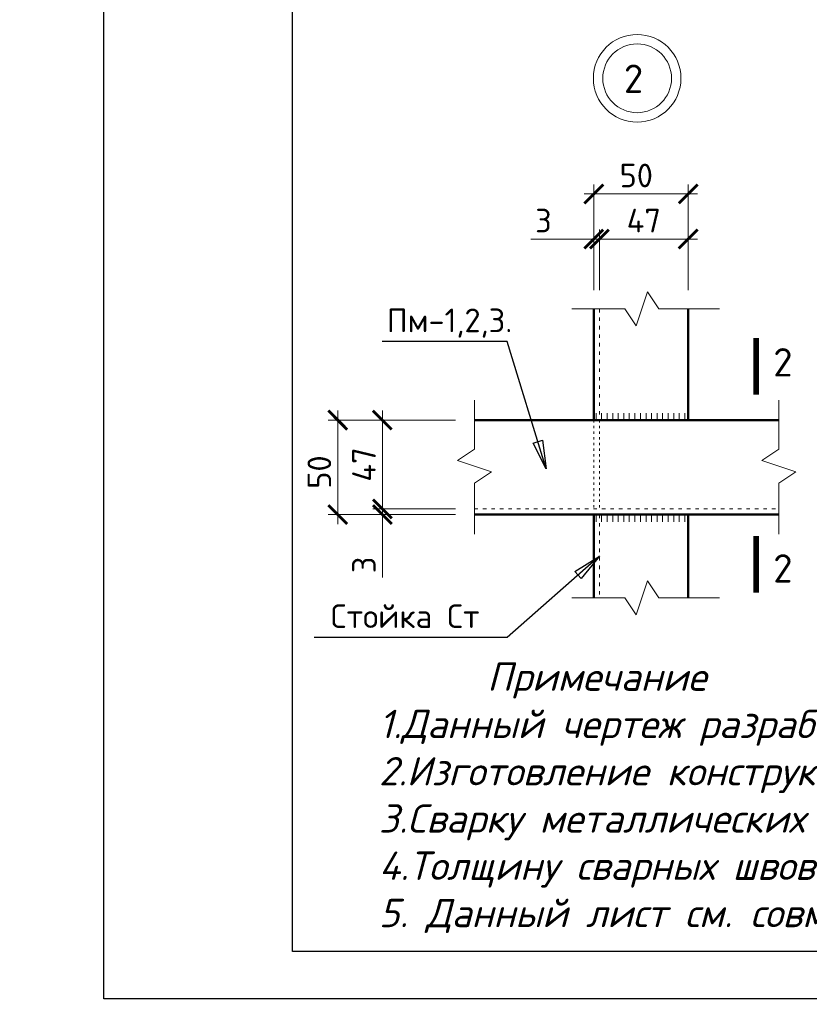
# Model space of a CAD drawing. Header units: millimetres. Extents: x 363306 to 7757304, y 1022887 to 1207196.
# Tile 377 of 656: x 1594816 to 1603178, y 1058919 to 1069338. Entities that reach past the tile are written whole.
import ezdxf
from ezdxf.enums import TextEntityAlignment as Align

# ---------------------------------------------------------------- set-up
doc = ezdxf.new("R2010")
doc.units = ezdxf.units.MM
doc.linetypes.add('ACAD_ISO03W100', pattern=[30, 12, -18])
for name, color, linetype in [('0 @ 100', 7, 'Continuous'), ('O3SAD', 1, 'Continuous'), ('Мст-1', 10, 'Continuous')]:
    doc.layers.add(name, color=color, linetype=linetype)
doc.layers.add('Сечения', color=1, linetype='Continuous', lineweight=30)
doc.styles.add('iso', font='isocpeur.TTF')
doc.styles.add('ISOCPEUR', font='isocpeur.TTF')
doc.styles.get("Standard").update_dxf_attribs({"font": 'isocpeui.ttf'})
doc.styles.add('WMF-Times New Roman0', font='times.ttf')
doc.styles.add('ГОСТ 2.304', font='isocpeui.ttf')
doc.dimstyles.new('Дв зас-М-5', dxfattribs={"dimscale": 0, "dimtxt": 250, "dimasz": 200, "dimexe": 100, "dimexo": 200, "dimgap": 70, "dimtad": 1, "dimdec": 0, "dimlfac": 0.05, "dimzin": 0, "dimdsep": 46, "dimtxsty": 'iso', "dimblk": 'ARCHTICK', "dimcen": 300, "dimdle": 100, "dimclrd": 251, "dimclre": 251, "dimclrt": 251, "dimadec": 0, "dimazin": 0, "dimtfac": 1, "dimtdec": 0, "dimtofl": 0, "dimtmove": 0, "dimatfit": 3, "dimldrblk": 'OPEN30', "dimfxl": 0, "dimtolj": 1, "dimtzin": 0, "dimlwd": 0, "dimlwe": 0, "dimarcsym": 0})

# ---------------------------------------------------------------- blocks, each defined once
blk = doc.blocks.new('ШТ')
at = {"insert": (193141, 709234, 0), "char_height": 240, "width": 5957.74, "attachment_point": 1, "style": 'WMF-Times New Roman0'}
blk.add_mtext('\\pi563.17678,t3443.17678;{\\fTimes New Roman|b1|i0|c204|p18;\\C1;"PARVIZ  PROEKT  SERVIS"\\P\\pi2460.72013,tz;\\C0;MCHJ\\P\\pi1851.00915;Samarqand sh.\\C256; }', dxfattribs=at)
blk = doc.blocks.new('*U1276')
at = {"color": 0, "lineweight": -2}
for p, q in [((-940, 0), (-940, 75)), ((-881, 0), (-881, 75)), ((-823, 0), (-823, 75)), ((-764, 0), (-764, 75)), ((-705, 0), (-705, 75)), ((-646, 0), (-646, 75)), ((-588, 0), (-588, 75)), ((-529, 0), (-529, 75)), ((-470, 0), (-470, 75)), ((-411, 0), (-411, 75)), ((-353, 0), (-353, 75)), ((-294, 0), (-294, 75)), ((-235, 0), (-235, 75)), ((-176, 0), (-176, 75)), ((-118, 0), (-118, 75)), ((-59, 0), (-59, 75)), ((0, 0), (0, 75))]:
    blk.add_line(p, q, dxfattribs=at)
blk = doc.blocks.new('_ArchTick')
at = {"color": 0, "linetype": 'ByBlock', "const_width": 0.15}
blk.add_lwpolyline([(-0.5, -0.5), (0.5, 0.5)], dxfattribs=at)
blk = doc.blocks.new('*D1340')
at = {"color": 251, "lineweight": 0, "transparency": 16777216}
for p, q in [((1600895, 1066477), (1600895, 1067117)), ((1600955, 1066477), (1600955, 1067117)), ((1600895, 1067017), (1600230, 1067017)), ((1600955, 1067017), (1601155, 1067017))]:
    blk.add_line(p, q, dxfattribs=at)
at = {"layer": 'Defpoints', "color": 0, "lineweight": 25, "transparency": 16777216}
for p in [(1600895, 1067017), (1600895, 1066277), (1600955, 1066277)]:
    blk.add_point(p, dxfattribs=at)
at = {"color": 251, "lineweight": 0, "transparency": 16777216, "xscale": 200, "yscale": 200, "zscale": 200}
blk.add_blockref('_ArchTick', (1600895, 1067017), dxfattribs=at)
at = {"color": 251, "lineweight": 0, "transparency": 16777216, "xscale": 200, "yscale": 200, "zscale": 200, "rotation": 180}
blk.add_blockref('_ArchTick', (1600955, 1067017), dxfattribs=at)
at = {"color": 251, "lineweight": 15, "transparency": 16777216, "insert": (1600362, 1067212), "char_height": 250, "attachment_point": 5, "style": 'iso'}
blk.add_mtext('\\A1;3', dxfattribs=at)
blk = doc.blocks.new('_Open30')
at = {"color": 0, "linetype": 'ByBlock', "lineweight": -2}
for p, q in [((-1, 0.268), (0, 0)), ((0, 0), (-1, -0.268)), ((0, 0), (-1, 0))]:
    blk.add_line(p, q, dxfattribs=at)
blk = doc.blocks.new('*D1341')
at = {"color": 251, "lineweight": 0, "transparency": 16777216}
for p, q in [((1600895, 1066477), (1600895, 1067594)), ((1601895, 1066477), (1601895, 1067594)), ((1600795, 1067494), (1601995, 1067494))]:
    blk.add_line(p, q, dxfattribs=at)
at = {"layer": 'Defpoints', "color": 0, "lineweight": 25, "transparency": 16777216}
for p in [(1601895, 1067494), (1600895, 1066277), (1601895, 1066277)]:
    blk.add_point(p, dxfattribs=at)
at = {"color": 251, "lineweight": 0, "transparency": 16777216, "xscale": 200, "yscale": 200, "zscale": 200, "rotation": 180}
blk.add_blockref('_ArchTick', (1600895, 1067494), dxfattribs=at)
at = {"color": 251, "lineweight": 0, "transparency": 16777216, "xscale": 200, "yscale": 200, "zscale": 200}
blk.add_blockref('_ArchTick', (1601895, 1067494), dxfattribs=at)
at = {"color": 251, "lineweight": 15, "transparency": 16777216, "insert": (1601345, 1067689), "char_height": 250, "attachment_point": 5, "style": 'iso'}
blk.add_mtext('\\A1;50', dxfattribs=at)
blk = doc.blocks.new('*D1342')
at = {"color": 251, "lineweight": 0, "transparency": 16777216}
for p, q in [((1600955, 1066477), (1600955, 1067117)), ((1601895, 1066477), (1601895, 1067117)), ((1600855, 1067017), (1601995, 1067017))]:
    blk.add_line(p, q, dxfattribs=at)
at = {"layer": 'Defpoints', "color": 0, "lineweight": 25, "transparency": 16777216}
for p in [(1601895, 1067017), (1600955, 1066277), (1601895, 1066277)]:
    blk.add_point(p, dxfattribs=at)
at = {"color": 251, "lineweight": 0, "transparency": 16777216, "xscale": 200, "yscale": 200, "zscale": 200, "rotation": 180}
blk.add_blockref('_ArchTick', (1600955, 1067017), dxfattribs=at)
at = {"color": 251, "lineweight": 0, "transparency": 16777216, "xscale": 200, "yscale": 200, "zscale": 200}
blk.add_blockref('_ArchTick', (1601895, 1067017), dxfattribs=at)
at = {"color": 251, "lineweight": 15, "transparency": 16777216, "insert": (1601425, 1067212), "char_height": 250, "attachment_point": 5, "style": 'iso'}
blk.add_mtext('\\A1;47', dxfattribs=at)
blk = doc.blocks.new('*D1436')
at = {"color": 251, "lineweight": 0, "transparency": 16777216}
for p, q in [((1598656, 1064161), (1598656, 1064361)), ((1599432, 1064161), (1598556, 1064161)), ((1599432, 1064101), (1598556, 1064101)), ((1598656, 1064101), (1598656, 1063436))]:
    blk.add_line(p, q, dxfattribs=at)
at = {"layer": 'Defpoints', "color": 0, "lineweight": 25, "transparency": 16777216}
for p in [(1599632, 1064161), (1598656, 1064101), (1599632, 1064101)]:
    blk.add_point(p, dxfattribs=at)
at = {"color": 251, "lineweight": 0, "transparency": 16777216, "xscale": 200, "yscale": 200, "zscale": 200}
for p, rotation in [((1598656, 1064161), 270), ((1598656, 1064101), 90)]:
    blk.add_blockref('_ArchTick', p, dxfattribs=dict(at, rotation=rotation))
at = {"color": 251, "lineweight": 15, "transparency": 16777216, "insert": (1598461, 1063569), "char_height": 250, "attachment_point": 5, "rotation": 90, "style": 'iso'}
blk.add_mtext('\\A1;3', dxfattribs=at)
blk = doc.blocks.new('*D1437')
at = {"color": 251, "lineweight": 0, "transparency": 16777216}
for p, q in [((1598656, 1064061), (1598656, 1065201)), ((1599432, 1065101), (1598556, 1065101)), ((1599432, 1064161), (1598556, 1064161))]:
    blk.add_line(p, q, dxfattribs=at)
at = {"layer": 'Defpoints', "color": 0, "lineweight": 25, "transparency": 16777216}
for p in [(1598656, 1065101), (1599632, 1065101), (1599632, 1064161)]:
    blk.add_point(p, dxfattribs=at)
at = {"color": 251, "lineweight": 0, "transparency": 16777216, "xscale": 200, "yscale": 200, "zscale": 200}
for p, rotation in [((1598656, 1065101), 90), ((1598656, 1064161), 270)]:
    blk.add_blockref('_ArchTick', p, dxfattribs=dict(at, rotation=rotation))
at = {"color": 251, "lineweight": 15, "transparency": 16777216, "insert": (1598461, 1064631), "char_height": 250, "attachment_point": 5, "rotation": 90, "style": 'iso'}
blk.add_mtext('\\A1;47', dxfattribs=at)
blk = doc.blocks.new('*D1343')
at = {"color": 251, "lineweight": 0, "transparency": 16777216}
for p, q in [((1598184, 1064001), (1598184, 1065201)), ((1599432, 1065101), (1598084, 1065101)), ((1599432, 1064101), (1598084, 1064101))]:
    blk.add_line(p, q, dxfattribs=at)
at = {"layer": 'Defpoints', "color": 0, "lineweight": 25, "transparency": 16777216}
for p in [(1598184, 1065101), (1599632, 1065101), (1599632, 1064101)]:
    blk.add_point(p, dxfattribs=at)
at = {"color": 251, "lineweight": 0, "transparency": 16777216, "xscale": 200, "yscale": 200, "zscale": 200}
for p, rotation in [((1598184, 1065101), 90), ((1598184, 1064101), 270)]:
    blk.add_blockref('_ArchTick', p, dxfattribs=dict(at, rotation=rotation))
at = {"color": 251, "lineweight": 15, "transparency": 16777216, "insert": (1597989, 1064551), "char_height": 250, "attachment_point": 5, "rotation": 90, "style": 'iso'}
blk.add_mtext('\\A1;50', dxfattribs=at)

msp = doc.modelspace()

# ---------------------------------------------------------------- linework, layer by layer
at = {"lineweight": 25, "ltscale": 100}
for p, q in [((1600254.805, 1064858.417), (1600350.937, 1064887.914)), ((1600391.005, 1064585.933), (1600254.805, 1064858.417)), ((1600350.937, 1064887.914), (1600391.005, 1064585.933)), ((1600696.007, 1063500.012), (1600954.784, 1063660.738)), ((1600954.784, 1063660.738), (1600762.433, 1063424.52)), ((1600762.433, 1063424.52), (1600696.007, 1063500.012))]:
    msp.add_line(p, q, dxfattribs=at)
at = {"lineweight": 30}
msp.add_lwpolyline([(1597706.348, 1088178.072), (1637206.348, 1088178.072), (1637206.348, 1059478.072), (1597706.348, 1059478.072)], close=True, dxfattribs=at)
at = {"lineweight": 15}
for points in [[(1602227.327, 1066276.9), (1601582.684, 1066276.9), (1601462.684, 1066456.9), (1601342.684, 1066096.9), (1601222.684, 1066276.9), (1600661.264, 1066276.9)], [(1599631.835, 1063893.987), (1599631.835, 1064434.016), (1599811.835, 1064554.016), (1599451.835, 1064674.016), (1599631.835, 1064794.016), (1599631.835, 1065311.397)], [(1602855.598, 1063893.987), (1602855.598, 1064434.016), (1603035.598, 1064554.016), (1602675.598, 1064674.016), (1602855.598, 1064794.016), (1602855.598, 1065311.397)], [(1602227.327, 1063220.463), (1601582.684, 1063220.463), (1601462.684, 1063400.463), (1601342.684, 1063040.463), (1601222.684, 1063220.463), (1600661.264, 1063220.463)]]:
    msp.add_lwpolyline(points, dxfattribs=at)
at = {"color": 154, "lineweight": 15}
for points in [[(1602614.519, 1065369.283, 60, 60, 0), (1602614.519, 1065969.283, 60, 60, 0), (1602614.519, 1065569.283, 0, 80, 0), (1602614.519, 1065569.283, 0, 0, 0), (1602614.519, 1065569.283, 0, 0, 0)], [(1602614.519, 1063874.71, 60, 60, 0), (1602614.519, 1063274.71, 60, 60, 0), (1602614.519, 1063674.71, 0, 80, 0), (1602614.519, 1063674.71, 0, 0, 0), (1602614.519, 1063674.71, 0, 0, 0)]]:
    msp.add_lwpolyline(points, format="xyseb", dxfattribs=at)
at = {"lineweight": 25, "ltscale": 100}
for points in [[(1599978.196, 1065931.296), (1598655.848, 1065931.296)], [(1600391.005, 1064585.933), (1599978.196, 1065931.296)], [(1600954.784, 1063660.738), (1599978.078, 1062801.344)], [(1599978.078, 1062801.344), (1597934.706, 1062801.344)]]:
    msp.add_lwpolyline(points, dxfattribs=at)
at = {"lineweight": 15}
for radius in [463.876, 363.876]:
    msp.add_circle((1601354.386, 1068717.705), radius, dxfattribs=at)
at = {"layer": 'O3SAD', "color": 1}
msp.add_lwpolyline([(1595706.348, 1088678.072), (1637706.348, 1088678.072), (1637706.348, 1058978.072), (1595706.348, 1058978.072)], close=True, dxfattribs=at)
at = {"layer": 'Мст-1', "lineweight": 50}
for points in [[(1600894.784, 1066276.9), (1600894.784, 1065101.012)], [(1601894.784, 1066276.9), (1601894.784, 1065101.012)], [(1599631.835, 1065101.012), (1602855.598, 1065101.012)], [(1602855.598, 1064101.012), (1599631.835, 1064101.012)], [(1600894.784, 1064101.012), (1600894.784, 1063220.463)], [(1601894.784, 1064101.012), (1601894.784, 1063220.463)]]:
    msp.add_lwpolyline(points, dxfattribs=at)
at = {"layer": 'Мст-1', "linetype": 'ACAD_ISO03W100', "lineweight": 15, "ltscale": 2}
for points in [[(1600894.784, 1065101.012), (1600894.784, 1064161.012)], [(1600954.784, 1065101.012), (1600954.784, 1064161.012)]]:
    msp.add_lwpolyline(points, dxfattribs=at)
at = {"layer": 'Сечения', "linetype": 'ACAD_ISO03W100', "lineweight": 13, "ltscale": 3}
for points in [[(1600954.784, 1066276.9), (1600954.784, 1065101.012)], [(1600954.784, 1064101.012), (1600954.784, 1063220.463)]]:
    msp.add_lwpolyline(points, dxfattribs=at)
at = {"layer": 'Сечения', "color": 5, "linetype": 'ACAD_ISO03W100', "lineweight": 13, "ltscale": 3}
msp.add_lwpolyline([(1599631.835, 1064161.012), (1602855.598, 1064161.012)], dxfattribs=at)

# ---------------------------------------------------------------- block references
at = {"lineweight": 15}
msp.add_blockref('*U1276', (1601859.116, 1065101.012), dxfattribs=at)
at = {"color": 1, "lineweight": 30}
for p in [(853572.74, 351529.892, 0), (898572.74, 351529.892, 0), (943572.74, 351529.892, 0), (988572.74, 351529.892, 0), (1033572.74, 351529.892, 0), (1078572.74, 351529.892, 0), (1123572.74, 351529.892, 0), (1168572.74, 351529.892, 0), (1213572.74, 351529.892, 0), (1258572.74, 351529.892, 0), (1303572.74, 351529.892, 0), (1348572.74, 351529.892, 0), (1393572.74, 351529.892, 0)]:
    msp.add_blockref('ШТ', p, dxfattribs=at)
at = {"lineweight": 15, "xscale": -1, "rotation": 180}
msp.add_blockref('*U1276', (1601859.116, 1064101.012), dxfattribs=at)

# ---------------------------------------------------------------- texts
at = {"color": 154, "lineweight": 15, "style": 'iso'}
msp.add_text('2', height=300, dxfattribs=at).set_placement((1602795.127, 1065562.524))
msp.add_text('2', height=300, dxfattribs=at).set_placement((1602795.128, 1063681.469), align=Align.TOP_LEFT)
at = {"color": 0, "lineweight": -2, "ltscale": 5, "char_height": 300, "attachment_point": 1, "style": 'iso'}
for s, insert, width in [('\\pi7162.827;{\\fISOCPEUR|b0|i1|c204|p34;Примечание:\\P\\pi0;1. \\C256;Данный лист читать совместно с листами\\C0; КP- \\P2. Горизонтальные сетки СГ-1, СГ-2, СГ-3  устраиваются по длине в стенах и в перегородках, через каждый 600 мм расстояние по высоте.\\P\\C256;3. Стены  выполнить из газоблока изготавливается автоклавным методом D600/\\PКладку выполнить с применением однорядной перевязки\\P5.Контроль качества материалов и работ выполнять согласно указаниям \\PКМК 2.01.03-19, КМК 3.03.01-98 и ППР.\\P6. Все внутренние дверные отверстие монтажировать на отм. +2,100.\\P7. Прочность клеевого состава или раствора должна обеспечить величину нормального сцепления не менее 1,2 кгс/см².}', (1348958.4, 1070865.149), 17773.54363), ('\\pi7162.827;{\\fISOCPEUR|b0|i1|c204|p34;Примечание:\\P\\pi0;1. \\C256;Данный лист читать совместно с листами\\C0; КP-21-34\\P2. Горизонтальные сетки СГ-1, СГ-2, СГ-3  устраиваются по длине в стенах и в перегородках, через каждый 600 мм расстояние по высоте.\\P\\C256;3. Стены  выполнить из газоблока изготавливается автоклавным методом D600/ Кладку выполнить с применением однорядной перевязки\\P5.Контроль качества материалов и работ выполнять согласно указаниям КМК 2.01.03-96, КМК 3.03.01-98 и ППР.\\P6. Все внутренние дверные отверстие монтажировать на отм. +2,100.\\P7. Проч-ность клеевого состава или раствора должна обеспечить величину\\Pнормального сцепления не менее 1,2 кгс/см².}', (1058315.855, 1065292.541, 0), 19769.395), ('\\pi7162.827;{\\fISOCPEUR|b0|i1|c204|p34;Примечание:\\P\\pi0;1. \\C256;Данный лист читать совместно с листами\\C0; КP- \\P2. Горизонтальные сетки СГ-1, СГ-2, СГ-3  устраиваются по длине в стенах и в перегородках, через каждый 600 мм расстояние по высоте.\\P\\C256;3. Стены  выполнить из газоблока изготавливается автоклавным методом D600/\\PКладку выполнить с применением однорядной перевязки\\P5.Контроль качества материалов и работ выполнять согласно указаниям КМК 2.01.03-19, \\PКМК 3.03.01-98 и ППР.\\P6. Все внутренние дверные отверстие монтажировать на отм. +2,100.\\P7. Прочность клеевого состава или раствора должна обеспечить величину нормального сцепления не менее 1,2 кгс/см².}', (1103238.903, 1065075.451, 0), 19984.83788), ('\\pi7162.827;{\\fISOCPEUR|b0|i1|c204|p34;Примечание:\\P\\pi0;1. \\C256;Данный лист читать совместно с листами\\C0; КP- \\P2. Горизонтальные сетки СГ-1, СГ-2, СГ-3  устраиваются по длине в стенах и в перегородках, через каждый 600 мм расстояние по высоте.\\P\\C256;3. Стены  выполнить из газоблока изготавливается автоклавным методом D600/\\PКладку выполнить с применением однорядной перевязки\\P5.Контроль качества материалов и работ выполнять согласно указаниям КМК 2.01.03-19, \\PКМК 3.03.01-98 и ППР.\\P6. Все внутренние дверные отверстие монтажировать на отм. +2,100.\\P7. Прочность клеевого состава или раствора должна обеспечить величину нормального сцепления не менее 1,2 кгс/см².}', (1238238.903, 1065075.451, 0), 19984.83788), ('\\pi7162.827;{\\fISOCPEUR|b0|i1|c204|p34;Примечание:\\P\\pi0;1. \\C256;Данный лист читать совместно с листами\\C0; КP- \\P2. Горизонтальные сетки СГ-1, СГ-2, СГ-3  устраиваются по длине в стенах и в перегородках, через каждый 600 мм расстояние по высоте.\\P\\C256;3. Стены  выполнить из газоблока изготавливается автоклавным методом D600/\\PКладку выполнить с применением однорядной перевязки\\P5.Контроль качества материалов и работ выполнять согласно указаниям КМК 2.01.03-19, \\PКМК 3.03.01-98 и ППР.\\P6. Все внутренние дверные отверстие монтажировать на отм. +2,100.\\P7. Прочность клеевого состава или раствора должна обеспечить величину нормального сцепления не менее 1,2 кгс/см².}', (1283240.914, 1065062.069, 0), 19984.83788), ('\\pi7162.827;{\\fISOCPEUR|b0|i1|c204|p34;Примечание:\\P\\pi0;1. \\C256;Данный лист читать совместно с листами\\C0; КP-21-34\\P2. Горизонтальные сетки СГ-1, СГ-2, СГ-3  устраиваются по длине в стенах и в перегородках, через каждый 600 мм расстояние по высоте.\\P\\C256;3. Стены  выполнить из газоблока изготавливается автоклавным методом D600/ Кладку выполнить с применением однорядной перевязки\\P5.Контроль качества материалов и работ выполнять согласно указаниям КМК 2.01.03-96, КМК 3.03.01-98 и ППР.\\P6. Все внутренние дверные отверстие монтажировать на отм. +2,100.\\P7. Проч-ность клеевого состава или раствора должна обеспечить величину\\Pнормального сцепления не менее 1,2 кгс/см².}', (923057.414, 1064990.331), 20475.63473), ('\\pi7162.827;{\\fISOCPEUR|b0|i1|c204|p34;Примечание:\\P\\pi0;1. \\C256;Данный лист читать совместно с листами\\C0; КP-21-34\\P2. Горизонтальные сетки СГ-1, СГ-2, СГ-3  устраиваются по длине в стенах и в перегородках, через каждый 600 мм расстояние по высоте.\\P\\C256;3. Стены  выполнить из газоблока изготавливается автоклавным методом D600/ Кладку выполнить с применением однорядной перевязки\\P5.Контроль качества материалов и работ выполнять согласно указаниям КМК 2.01.03-96, КМК 3.03.01-98 и ППР.\\P6. Все внутренние дверные отверстие монтажировать на отм. +2,100.\\P7. Проч-ность клеевого состава или раствора должна обеспечить величину\\Pнормального сцепления не менее 1,2 кгс/см².}', (968057.414, 1064990.331), 20475.63473), ('\\pi7162.827;{\\fISOCPEUR|b0|i1|c204|p34;Примечание:\\P\\pi0;1. \\C256;Данный лист читать совместно с листами\\C0; КP-21-34\\P2. Горизонтальные сетки СГ-1, СГ-2, СГ-3  устраиваются по длине в стенах и в перегородках, через каждый 600 мм расстояние по высоте.\\P\\C256;3. Стены  выполнить из газоблока изготавливается автоклавным методом D600/ Кладку выполнить с применением однорядной перевязки\\P5.Контроль качества материалов и работ выполнять согласно указаниям КМК 2.01.03-96, КМК 3.03.01-98 и ППР.\\P6. Все внутренние дверные отверстие монтажировать на отм. +2,100.\\P7. Проч-ность клеевого состава или раствора должна обеспечить величину\\Pнормального сцепления не менее 1,2 кгс/см².}', (1013057.414, 1064990.331), 20475.63473)]:
    msp.add_mtext(s, dxfattribs=dict(at, insert=insert, width=width))
at = {"color": 18, "lineweight": 0, "true_color": 0x000000, "char_height": 500, "width": 3831.09957, "attachment_point": 1}
for s, insert in [('\\pi1090.54978;a - a', (1377368.048, 1070455.62)), ('\\pi1064.9816;2 - 2', (1476781.134, 1068764.531)), ('\\pi1064.9816;2 - 2', (1566781.134, 1068764.531)), ('\\pi1064.9816;2 - 2', (1434311.407, 1067486.642)), ('\\pi1064.9816;2 - 2', (1524311.407, 1067486.642))]:
    msp.add_mtext(s, dxfattribs=dict(at, insert=insert))
at = {"lineweight": 9, "char_height": 400, "attachment_point": 1, "style": 'iso'}
for insert, width in [((1428532.505, 1069217.147), 5098.88054), ((1518532.505, 1069217.147), 6013.58539)]:
    msp.add_mtext('\\pi1171.712;Крепежный \\P\\pi762.472;элемент КЭ-1', dxfattribs=dict(at, insert=insert, width=width))
at = {"lineweight": 15, "char_height": 300, "style": 'ISOCPEUR'}
for s, insert, width, attachment_point in [('2', (1601418.613, 1068863.057), 221.4531, 3), ('{\\fISOCPEUR|b0|i1|c204|p34;\\C256;\\c0;      Примечание\\P1.Данный чертеж разработан на асновании чертежей\\P2.Изготовление конструкций производить согласно требованиям ГОСТ 23118-2012\\P3.Сварку металлических конструкций вести электродами типа Э-42 по ГОСТ 9467-75*\\P4.Толщину сварных швов принять t=6 мм. А все катеты швов Kf=6 мм.\\P5. Данный лист см. совместно с листом кладочных планов.}', (1598619.687, 1062536.16), 17517.07447, 1)]:
    msp.add_mtext(s, dxfattribs=dict(at, insert=insert, width=width, attachment_point=attachment_point))
at = {"lineweight": 5, "char_height": 500, "width": 3825.89911, "attachment_point": 1, "style": 'iso'}
for insert in [(1421306.576, 1068502.208), (1556434.464, 1068502.208), (1466946.711, 1068237.354), (1511280.063, 1067627.718)]:
    msp.add_mtext('\\pi394.01;{\\LУзел "A"}', dxfattribs=dict(at, insert=insert))
at = {"lineweight": 25, "ltscale": 100, "char_height": 250, "attachment_point": 1}
for s, insert, width in [('{\\fISOCPEUR|b0|i0|c204|p34;Пм-1,2,3.}', (1598702.912, 1066281.296), 1062.5), ('\\fISOCPEUR|b0|i0|c0|p34;\\W1.0000000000;\\T1.0000000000;\\o\\lСтойка Ст', (1598109.706, 1063151.344), 1775)]:
    msp.add_mtext(s, dxfattribs=dict(at, insert=insert, width=width))
at = {"layer": '0 @ 100', "color": 7, "insert": (761996.908, 1075986.433), "char_height": 318.940213, "width": 19697.5359, "attachment_point": 4, "style": 'ГОСТ 2.304'}
msp.add_mtext('\\pi5457.36288;{\\fISOCPEUR|b1|i1|c204|p34;Характеристика участка строительства:\\P\\pi0;\\P}Расчетная зимняя температура воздух 15 °С.\\PСкоростной напор ветра   - 38кг/м2.\\PВес снегового покрова    - 50кг/м2.\\PКлассификация зданий по функциональной пожарной опасности - Ф 4.1 \\PКоэффициент надежности по назначению - 0.95\\P\\P^IПроектом разработано подъёмник для мало мобильных граждан населения грузоподъемностью 250 кг. скоростью 0,25 см/с. Двери шахт подъёмника противопожарные с пределом огнестойкости El 30. Подъёмники оборудованы кабинами габаритами 1500х1500 мм, ширина дверей кабины обеспечивает проезд инвалидной коляски. Для экстренных случаев подъёмник оснащен дополнительным аккумулятором и механическим спуском для безопасного спуска пассажира в нулевую отметку. Так же в дверях подъёмника установлены замки датчики которые открываются с ключевыми картами, чтобы открыть двери подъёмника.\\P^IС внешней и внутренней стороны наружных стен предусмотрено обшивка из аквапанелей толщиной 12,5мм с утеплением из минераловатной ваты на кварцевой основе, А =0,040 Вт/мС, толщиной 100мм. (по теплотехническому расчету). Наружная отделка из органическое стекло.\\P^IПодрядчик обязан предоставить заказчику сертификаты соответствия и пожарной безопасности на фасадную систему и все применяемые в данной системе материалы и изделия.\\PКонструкции, изделия и материалы применены по действующим стандартам, ТУ, сертификатам. На путях эвакуации используются отделочные материалы, соответствующие требованиям п. 5.25 ШНК 2.01.02-04.\\PОтделка стен с внутренней стороны окраска водоэмульсионными красками светлых тонов. Во внутренней и наружной отделке использованы современные отделочные материалы используемые на территории Республики Узбекистан.\\P^IКрыша - скатная из металлических профилированных листов с полимерными покрытиями с обеих сторон толщ.0,55мм по металлическим конструкциям.\\P^IПо периметру наружных стен устраивается бетонная отмостка. Бетон кл.В 7,5 шириной 1000 мм, толщиной 50 мм по гравийному основанию толщиной 100 мм -150 мм.\\P^IВсе строительно-монтажные работы вести согласно указаний соответствующих строительных норм и проекта производства работ (П.П.Р.) на основании ШНК 3.01.01 - 03 и КМК 3.01.02 - 00.', dxfattribs=at)

# ---------------------------------------------------------------- dimensions: what is measured, and where the dimension line sits
at = {"lineweight": 15}
for base, p1, override, picture, middle in [((1601894.784, 1067493.781), (1600894.784, 1066276.9), {"dimscale": 1}, '*D1341', (1601344.784, 1067493.781)), ((1601894.784, 1067017.118), (1600954.784, 1066276.9), {"dimscale": 1, "dimtmove": 1}, '*D1342', (1601424.784, 1067017.118))]:
    dim = msp.add_linear_dim(base=base, p1=p1, p2=(1601894.784, 1066276.9), dimstyle='Дв зас-М-5', override=override, dxfattribs=at)
    dim.commit()
    dim.dimension.update_dxf_attribs({"geometry": picture, "text_midpoint": middle, "dimtype": 160})
dim = msp.add_linear_dim(base=(1600894.784, 1067017.118), p1=(1600954.784, 1066276.9), p2=(1600894.784, 1066276.9), dimstyle='Дв зас-М-5', override={"dimscale": 1}, dxfattribs=at)
dim.commit()
dim.dimension.update_dxf_attribs({"geometry": '*D1340', "text_midpoint": (1600362.284, 1067212.118)})
for base, p1, picture, middle in [((1598183.993, 1065101.012), (1599631.835, 1064101.012), '*D1343', (1598183.993, 1064551.012)), ((1598655.816, 1065101.012), (1599631.835, 1064161.012), '*D1437', (1598655.816, 1064631.012))]:
    dim = msp.add_linear_dim(base=base, p1=p1, p2=(1599631.835, 1065101.012), angle=90, dimstyle='Дв зас-М-5', override={"dimscale": 1}, dxfattribs=at)
    dim.commit()
    dim.dimension.update_dxf_attribs({"geometry": picture, "text_midpoint": middle, "dimtype": 160})
dim = msp.add_linear_dim(base=(1598655.816, 1064101.012), p1=(1599631.835, 1064161.012), p2=(1599631.835, 1064101.012), angle=90, dimstyle='Дв зас-М-5', override={"dimscale": 1}, dxfattribs=at)
dim.commit()
dim.dimension.update_dxf_attribs({"geometry": '*D1436', "text_midpoint": (1598460.816, 1063568.512)})

doc.saveas('drawing.dxf')
